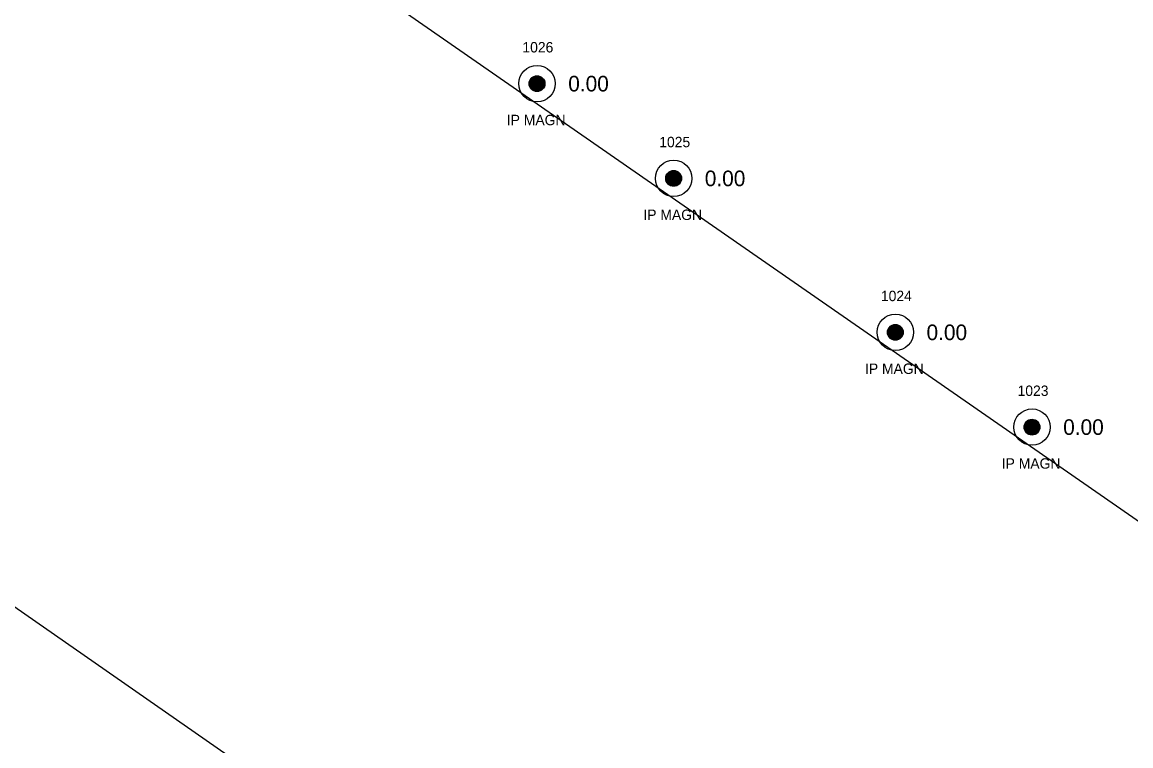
# Model space of a CAD drawing. Extents: x 1575382 to 1578175, y 1099175 to 1101955.
# Drawn here: x 1577111.5 to 1577218.2, y 1101496.3 to 1101565.9 of the extents above; entities that cross this region are included whole.
import ezdxf

# ---------------------------------------------------------------- set-up
doc = ezdxf.new("R2010")
doc.units = 0
for name, color, linetype in [('RD_EX_Bldg', 7, 'Continuous'), ('RD_EX_DV_Prop_txCode', 7, 'Continuous'), ('RD_EX_DV_PropPin', 7, 'Continuous'), ('RD_EX_TX_DV_Prop_ELEV', 7, 'Continuous'), ('RD_SMD_Locator', 7, 'Continuous')]:
    doc.layers.add(name, color=color, linetype=linetype)

msp = doc.modelspace()

# ---------------------------------------------------------------- linework, layer by layer
at = {"layer": 'RD_EX_Bldg'}
msp.add_lwpolyline([(1577065.05, 1101541.49), (1577197.19, 1101449.48), (1577236.39, 1101505.77), (1577104.08, 1101597.55), (1577065.05, 1101541.49)], dxfattribs=at)
at = {"layer": 'RD_EX_DV_PropPin'}
for p, q in [((1577160.46, 1101559.5), (1577160.46, 1101560.53)), ((1577160.49, 1101559.46), (1577160.49, 1101560.56)), ((1577160.53, 1101559.43), (1577160.53, 1101560.6)), ((1577160.56, 1101559.4), (1577160.56, 1101560.62)), ((1577160.6, 1101559.38), (1577160.6, 1101560.65)), ((1577160.63, 1101559.36), (1577160.63, 1101560.67)), ((1577160.67, 1101559.34), (1577160.67, 1101560.69)), ((1577160.7, 1101559.32), (1577160.7, 1101560.71)), ((1577160.74, 1101559.31), (1577160.74, 1101560.72)), ((1577160.77, 1101559.29), (1577160.77, 1101560.73)), ((1577160.81, 1101559.28), (1577160.81, 1101560.74)), ((1577160.84, 1101559.27), (1577160.84, 1101560.75)), ((1577160.88, 1101559.26), (1577160.88, 1101560.76)), ((1577160.91, 1101559.26), (1577160.91, 1101560.77)), ((1577160.95, 1101559.26), (1577160.95, 1101560.77)), ((1577160.98, 1101559.25), (1577160.98, 1101560.77)), ((1577161.02, 1101559.25), (1577161.02, 1101560.77)), ((1577161.05, 1101559.25), (1577161.05, 1101560.77)), ((1577161.09, 1101559.26), (1577161.09, 1101560.77)), ((1577161.12, 1101559.26), (1577161.12, 1101560.77)), ((1577161.16, 1101559.26), (1577161.16, 1101560.76)), ((1577161.19, 1101559.27), (1577161.19, 1101560.75)), ((1577161.23, 1101559.28), (1577161.23, 1101560.74)), ((1577161.26, 1101559.29), (1577161.26, 1101560.73)), ((1577161.3, 1101559.31), (1577161.3, 1101560.72)), ((1577161.33, 1101559.32), (1577161.33, 1101560.71)), ((1577161.37, 1101559.34), (1577161.37, 1101560.69)), ((1577161.4, 1101559.36), (1577161.4, 1101560.67)), ((1577161.44, 1101559.38), (1577161.44, 1101560.65)), ((1577161.47, 1101559.4), (1577161.47, 1101560.62)), ((1577161.51, 1101559.43), (1577161.51, 1101560.6)), ((1577161.54, 1101559.46), (1577161.54, 1101560.56)), ((1577161.58, 1101559.5), (1577161.58, 1101560.53)), ((1577160.28, 1101559.82), (1577160.28, 1101560.21)), ((1577160.32, 1101559.72), (1577160.32, 1101560.31)), ((1577160.35, 1101559.64), (1577160.35, 1101560.38)), ((1577160.39, 1101559.59), (1577160.39, 1101560.44)), ((1577160.42, 1101559.54), (1577160.42, 1101560.49)), ((1577161.61, 1101559.54), (1577161.61, 1101560.49)), ((1577161.65, 1101559.59), (1577161.65, 1101560.44)), ((1577161.68, 1101559.64), (1577161.68, 1101560.38)), ((1577161.72, 1101559.72), (1577161.72, 1101560.31)), ((1577161.75, 1101559.82), (1577161.75, 1101560.21)), ((1577173.43, 1101550.69), (1577173.43, 1101551.08)), ((1577173.46, 1101550.59), (1577173.46, 1101551.19)), ((1577173.5, 1101550.52), (1577173.5, 1101551.26)), ((1577173.53, 1101550.46), (1577173.53, 1101551.32)), ((1577173.57, 1101550.41), (1577173.57, 1101551.36)), ((1577173.6, 1101550.37), (1577173.6, 1101551.4)), ((1577173.64, 1101550.34), (1577173.64, 1101551.44)), ((1577173.67, 1101550.31), (1577173.67, 1101551.47)), ((1577173.71, 1101550.28), (1577173.71, 1101551.5)), ((1577173.74, 1101550.25), (1577173.74, 1101551.52)), ((1577173.78, 1101550.23), (1577173.78, 1101551.55)), ((1577173.81, 1101550.21), (1577173.81, 1101551.56)), ((1577173.85, 1101550.2), (1577173.85, 1101551.58)), ((1577173.88, 1101550.18), (1577173.88, 1101551.6)), ((1577173.92, 1101550.17), (1577173.92, 1101551.61)), ((1577173.95, 1101550.16), (1577173.95, 1101551.62)), ((1577173.99, 1101550.15), (1577173.99, 1101551.63)), ((1577174.02, 1101550.14), (1577174.02, 1101551.64)), ((1577174.06, 1101550.14), (1577174.06, 1101551.64)), ((1577174.09, 1101550.13), (1577174.09, 1101551.65)), ((1577174.13, 1101550.13), (1577174.13, 1101551.65)), ((1577174.16, 1101550.13), (1577174.16, 1101551.65)), ((1577174.2, 1101550.13), (1577174.2, 1101551.65)), ((1577174.23, 1101550.13), (1577174.23, 1101551.65)), ((1577174.27, 1101550.14), (1577174.27, 1101551.64)), ((1577174.3, 1101550.14), (1577174.3, 1101551.64)), ((1577174.34, 1101550.15), (1577174.34, 1101551.63)), ((1577174.37, 1101550.16), (1577174.37, 1101551.62)), ((1577174.41, 1101550.17), (1577174.41, 1101551.61)), ((1577174.44, 1101550.18), (1577174.44, 1101551.6)), ((1577174.48, 1101550.2), (1577174.48, 1101551.58)), ((1577174.51, 1101550.21), (1577174.51, 1101551.56)), ((1577174.55, 1101550.23), (1577174.55, 1101551.55)), ((1577174.58, 1101550.25), (1577174.58, 1101551.52)), ((1577174.62, 1101550.28), (1577174.62, 1101551.5)), ((1577174.65, 1101550.31), (1577174.65, 1101551.47)), ((1577174.69, 1101550.34), (1577174.69, 1101551.44)), ((1577174.72, 1101550.37), (1577174.72, 1101551.4)), ((1577174.76, 1101550.41), (1577174.76, 1101551.36)), ((1577174.79, 1101550.46), (1577174.79, 1101551.32)), ((1577174.83, 1101550.52), (1577174.83, 1101551.26)), ((1577174.86, 1101550.59), (1577174.86, 1101551.19)), ((1577174.9, 1101550.69), (1577174.9, 1101551.08)), ((1577194.76, 1101535.88), (1577194.76, 1101536.28)), ((1577194.8, 1101535.78), (1577194.8, 1101536.38)), ((1577194.83, 1101535.71), (1577194.83, 1101536.45)), ((1577194.87, 1101535.65), (1577194.87, 1101536.51)), ((1577194.9, 1101535.61), (1577194.9, 1101536.55)), ((1577194.94, 1101535.56), (1577194.94, 1101536.59)), ((1577194.97, 1101535.53), (1577194.97, 1101536.63)), ((1577195.01, 1101535.5), (1577195.01, 1101536.66)), ((1577195.04, 1101535.47), (1577195.04, 1101536.69)), ((1577195.08, 1101535.44), (1577195.08, 1101536.71)), ((1577195.11, 1101535.42), (1577195.11, 1101536.74)), ((1577195.15, 1101535.4), (1577195.15, 1101536.75)), ((1577195.18, 1101535.39), (1577195.18, 1101536.77)), ((1577195.22, 1101535.37), (1577195.22, 1101536.79)), ((1577195.25, 1101535.36), (1577195.25, 1101536.8)), ((1577195.29, 1101535.35), (1577195.29, 1101536.81)), ((1577195.32, 1101535.34), (1577195.32, 1101536.82)), ((1577195.36, 1101535.33), (1577195.36, 1101536.83)), ((1577195.39, 1101535.33), (1577195.39, 1101536.83)), ((1577195.43, 1101535.32), (1577195.43, 1101536.84)), ((1577195.46, 1101535.32), (1577195.46, 1101536.84)), ((1577195.5, 1101535.32), (1577195.5, 1101536.84)), ((1577195.53, 1101535.32), (1577195.53, 1101536.84)), ((1577195.57, 1101535.32), (1577195.57, 1101536.84)), ((1577195.6, 1101535.33), (1577195.6, 1101536.83)), ((1577195.64, 1101535.33), (1577195.64, 1101536.83)), ((1577195.67, 1101535.34), (1577195.67, 1101536.82)), ((1577195.71, 1101535.35), (1577195.71, 1101536.81)), ((1577195.74, 1101535.36), (1577195.74, 1101536.8)), ((1577195.78, 1101535.37), (1577195.78, 1101536.79)), ((1577195.81, 1101535.39), (1577195.81, 1101536.77)), ((1577195.85, 1101535.4), (1577195.85, 1101536.75)), ((1577195.88, 1101535.42), (1577195.88, 1101536.74)), ((1577195.92, 1101535.44), (1577195.92, 1101536.71)), ((1577195.95, 1101535.47), (1577195.95, 1101536.69)), ((1577195.99, 1101535.5), (1577195.99, 1101536.66)), ((1577196.02, 1101535.53), (1577196.02, 1101536.63)), ((1577196.06, 1101535.56), (1577196.06, 1101536.59)), ((1577196.09, 1101535.61), (1577196.09, 1101536.55)), ((1577196.13, 1101535.65), (1577196.13, 1101536.51)), ((1577196.16, 1101535.71), (1577196.16, 1101536.45)), ((1577196.2, 1101535.78), (1577196.2, 1101536.38)), ((1577196.23, 1101535.88), (1577196.23, 1101536.28)), ((1577208.09, 1101526.44), (1577208.09, 1101527.47)), ((1577208.13, 1101526.41), (1577208.13, 1101527.51)), ((1577208.16, 1101526.37), (1577208.16, 1101527.54)), ((1577208.2, 1101526.35), (1577208.2, 1101527.57)), ((1577208.23, 1101526.32), (1577208.23, 1101527.59)), ((1577208.27, 1101526.3), (1577208.27, 1101527.61)), ((1577208.3, 1101526.28), (1577208.3, 1101527.63)), ((1577208.34, 1101526.26), (1577208.34, 1101527.65)), ((1577208.37, 1101526.25), (1577208.37, 1101527.66)), ((1577208.41, 1101526.24), (1577208.41, 1101527.68)), ((1577208.44, 1101526.23), (1577208.44, 1101527.69)), ((1577208.48, 1101526.22), (1577208.48, 1101527.7)), ((1577208.51, 1101526.21), (1577208.51, 1101527.7)), ((1577208.55, 1101526.2), (1577208.55, 1101527.71)), ((1577208.58, 1101526.2), (1577208.58, 1101527.71)), ((1577208.62, 1101526.2), (1577208.62, 1101527.72)), ((1577208.65, 1101526.2), (1577208.65, 1101527.72)), ((1577208.69, 1101526.2), (1577208.69, 1101527.72)), ((1577208.72, 1101526.2), (1577208.72, 1101527.71)), ((1577208.76, 1101526.2), (1577208.76, 1101527.71)), ((1577208.79, 1101526.21), (1577208.79, 1101527.7)), ((1577208.83, 1101526.22), (1577208.83, 1101527.7)), ((1577208.86, 1101526.23), (1577208.86, 1101527.69)), ((1577208.9, 1101526.24), (1577208.9, 1101527.68)), ((1577208.93, 1101526.25), (1577208.93, 1101527.66)), ((1577208.97, 1101526.26), (1577208.97, 1101527.65)), ((1577209, 1101526.28), (1577209, 1101527.63)), ((1577209.04, 1101526.3), (1577209.04, 1101527.61)), ((1577209.07, 1101526.32), (1577209.07, 1101527.59)), ((1577209.11, 1101526.35), (1577209.11, 1101527.57)), ((1577209.14, 1101526.37), (1577209.14, 1101527.54)), ((1577209.18, 1101526.41), (1577209.18, 1101527.51)), ((1577209.21, 1101526.44), (1577209.21, 1101527.47)), ((1577207.92, 1101526.76), (1577207.92, 1101527.15)), ((1577207.95, 1101526.66), (1577207.95, 1101527.25)), ((1577207.99, 1101526.59), (1577207.99, 1101527.33)), ((1577208.02, 1101526.53), (1577208.02, 1101527.38)), ((1577208.06, 1101526.48), (1577208.06, 1101527.43)), ((1577209.25, 1101526.48), (1577209.25, 1101527.43)), ((1577209.28, 1101526.53), (1577209.28, 1101527.38)), ((1577209.32, 1101526.59), (1577209.32, 1101527.33)), ((1577209.35, 1101526.66), (1577209.35, 1101527.25)), ((1577209.39, 1101526.76), (1577209.39, 1101527.15))]:
    msp.add_line(p, q, dxfattribs=at)
for centre, radius in [((1577161.02, 1101560.01), 1.75), ((1577161.02, 1101560.01), 0.761), ((1577174.16, 1101550.89), 1.75), ((1577174.16, 1101550.89), 0.761), ((1577195.5, 1101536.08), 1.75), ((1577195.5, 1101536.08), 0.761), ((1577208.65, 1101526.96), 1.75), ((1577208.65, 1101526.96), 0.761)]:
    msp.add_circle(centre, radius, dxfattribs=at)
at = {"layer": 'RD_SMD_Locator'}
for centre in [(1577161.02, 1101560.01), (1577174.16, 1101550.89), (1577195.5, 1101536.08), (1577208.65, 1101526.96)]:
    msp.add_circle(centre, 0.15, dxfattribs=at)

# ---------------------------------------------------------------- texts
at = {"layer": 'RD_EX_DV_Prop_txCode'}
for s, p in [('1026', (1577159.61, 1101563.01)), ('IP MAGN', (1577158.11, 1101556.01)), ('1025', (1577172.78, 1101553.89)), ('IP MAGN', (1577171.25, 1101546.89)), ('1024', (1577194.11, 1101539.08)), ('IP MAGN', (1577192.58, 1101532.08)), ('1023', (1577207.26, 1101529.96)), ('IP MAGN', (1577205.74, 1101522.96))]:
    msp.add_text(s, height=1, dxfattribs=at).set_placement(p)
at = {"layer": 'RD_EX_TX_DV_Prop_ELEV'}
for p in [(1577164.02, 1101559.26), (1577177.16, 1101550.14), (1577198.5, 1101535.33), (1577211.65, 1101526.21)]:
    msp.add_text('0.00', height=1.5, dxfattribs=at).set_placement(p)

doc.saveas('drawing.dxf')
